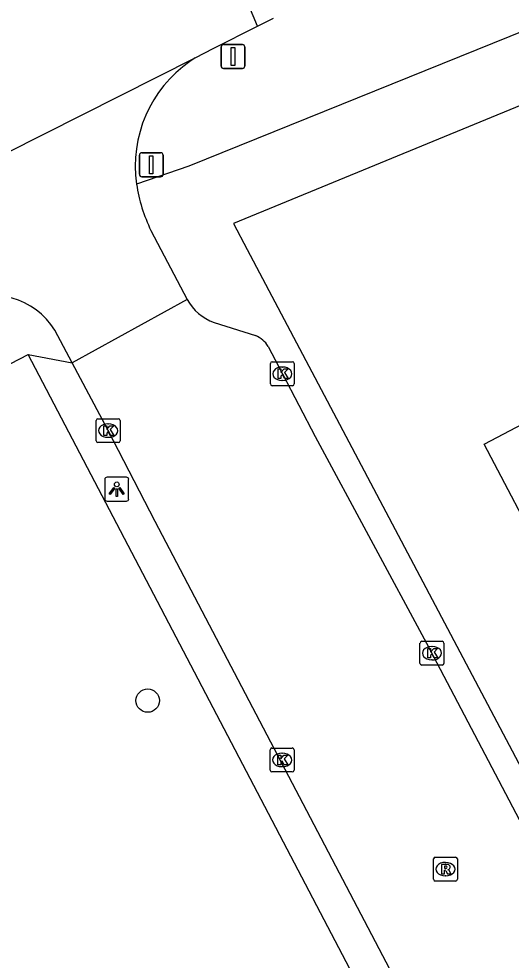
# Model space of a CAD drawing. Extents: x 162880 to 165536, y 384011 to 385179.
# Drawn here: x 163061.96 to 163082.53, y 384220.27 to 384259.65 of the extents above; entities that cross this region are included whole.
import ezdxf

# ---------------------------------------------------------------- set-up
doc = ezdxf.new("R2010")
doc.units = 0
for name, color, linetype in [('IMGEO_Boom', 7, 'Continuous'), ('IMGEO_Kolk', 7, 'Continuous'), ('IMGEO_Lichtpunt', 7, 'Continuous'), ('IMGEO_Pand', 7, 'Continuous'), ('IMGEO_Rijbaan_lokaal_gesloten', 7, 'Continuous'), ('IMGEO_Rijbaan_lokaal_open', 7, 'Continuous'), ('IMGEO_Rioolput', 7, 'Continuous'), ('IMGEO_Verkeersbordpaal', 7, 'Continuous'), ('IMGEO_Voetpad_open', 7, 'Continuous')]:
    doc.layers.add(name, color=color, linetype=linetype)

msp = doc.modelspace()

# ---------------------------------------------------------------- linework, layer by layer
at = {"layer": 'IMGEO_Boom'}
msp.add_circle((163067.341, 384231.127), 0.489, dxfattribs=at)
at = {"layer": 'IMGEO_Kolk'}
for p, q in [((163072.543, 384245.301), (163073.395, 384245.301)), ((163072.468, 384244.375), (163072.468, 384245.227)), ((163072.956, 384245.081), (163072.981, 384245.081)), ((163073.469, 384245.227), (163073.469, 384244.375)), ((163072.979, 384244.521), (163072.954, 384244.521)), ((163073.395, 384244.301), (163072.543, 384244.301)), ((163065.262, 384242.921), (163066.114, 384242.921)), ((163065.187, 384241.995), (163065.187, 384242.847)), ((163065.675, 384242.701), (163065.7, 384242.701)), ((163066.188, 384242.847), (163066.188, 384241.995)), ((163065.698, 384242.141), (163065.673, 384242.141)), ((163066.114, 384241.921), (163065.262, 384241.921)), ((163078.722, 384232.684), (163078.722, 384233.536)), ((163078.797, 384233.61), (163079.649, 384233.61)), ((163079.723, 384233.536), (163079.723, 384232.684)), ((163079.21, 384233.39), (163079.235, 384233.39)), ((163079.233, 384232.83), (163079.208, 384232.83)), ((163079.649, 384232.61), (163078.797, 384232.61)), ((163072.533, 384229.144), (163073.385, 384229.144)), ((163072.458, 384228.218), (163072.458, 384229.07)), ((163072.946, 384228.924), (163072.971, 384228.924)), ((163073.459, 384229.07), (163073.459, 384228.218)), ((163072.969, 384228.364), (163072.944, 384228.364)), ((163073.385, 384228.144), (163072.533, 384228.144))]:
    msp.add_line(p, q, dxfattribs=at)
for points in [[(163072.543, 384245.301), (163073.395, 384245.301)], [(163072.468, 384244.375), (163072.468, 384245.227)], [(163072.789, 384245.001), (163072.912, 384245.001), (163072.912, 384244.85), (163073.042, 384245.001), (163073.206, 384245.001), (163073.06, 384244.85), (163073.213, 384244.601), (163073.061, 384244.601), (163072.976, 384244.765), (163072.912, 384244.698), (163072.912, 384244.601), (163072.789, 384244.601), (163072.789, 384245.001)], [(163073.469, 384245.227), (163073.469, 384244.375)], [(163073.395, 384244.301), (163072.543, 384244.301)], [(163065.262, 384242.921), (163066.114, 384242.921)], [(163065.187, 384241.995), (163065.187, 384242.847)], [(163065.508, 384242.621), (163065.631, 384242.621), (163065.631, 384242.47), (163065.761, 384242.621), (163065.925, 384242.621), (163065.779, 384242.47), (163065.932, 384242.221), (163065.78, 384242.221), (163065.695, 384242.385), (163065.631, 384242.318), (163065.631, 384242.221), (163065.508, 384242.221), (163065.508, 384242.621)], [(163066.188, 384242.847), (163066.188, 384241.995)], [(163066.114, 384241.921), (163065.262, 384241.921)], [(163078.722, 384232.684), (163078.722, 384233.536)], [(163078.797, 384233.61), (163079.649, 384233.61)], [(163079.723, 384233.536), (163079.723, 384232.684)], [(163079.043, 384233.31), (163079.166, 384233.31), (163079.166, 384233.159), (163079.296, 384233.31), (163079.46, 384233.31), (163079.314, 384233.159), (163079.467, 384232.91), (163079.315, 384232.91), (163079.23, 384233.074), (163079.166, 384233.007), (163079.166, 384232.91), (163079.043, 384232.91), (163079.043, 384233.31)], [(163079.649, 384232.61), (163078.797, 384232.61)], [(163072.533, 384229.144), (163073.385, 384229.144)], [(163072.458, 384228.218), (163072.458, 384229.07)], [(163072.779, 384228.844), (163072.902, 384228.844), (163072.902, 384228.693), (163073.032, 384228.844), (163073.196, 384228.844), (163073.05, 384228.693), (163073.203, 384228.444), (163073.051, 384228.444), (163072.966, 384228.608), (163072.902, 384228.541), (163072.902, 384228.444), (163072.779, 384228.444), (163072.779, 384228.844)], [(163073.459, 384229.07), (163073.459, 384228.218)], [(163073.385, 384228.144), (163072.533, 384228.144)]]:
    msp.add_lwpolyline(points, dxfattribs=at)
for centre, start, end in [((163072.545, 384245.225), 91.552, 178.448), ((163072.545, 384245.225), 91.552, 178.448), ((163073.393, 384245.225), 1.552, 88.448), ((163073.393, 384245.225), 1.552, 88.448), ((163072.545, 384244.377), 181.552, 268.448), ((163072.545, 384244.377), 181.552, 268.448), ((163073.393, 384244.377), 271.552, 358.448), ((163073.393, 384244.377), 271.552, 358.448), ((163065.264, 384242.845), 91.552, 178.448), ((163065.264, 384242.845), 91.552, 178.448), ((163066.112, 384242.845), 1.552, 88.448), ((163066.112, 384242.845), 1.552, 88.448), ((163065.264, 384241.997), 181.552, 268.448), ((163065.264, 384241.997), 181.552, 268.448), ((163066.112, 384241.997), 271.552, 358.448), ((163066.112, 384241.997), 271.552, 358.448), ((163078.799, 384233.534), 91.552, 178.448), ((163078.799, 384233.534), 91.552, 178.448), ((163079.647, 384233.534), 1.552, 88.448), ((163079.647, 384233.534), 1.552, 88.448), ((163078.799, 384232.686), 181.552, 268.448), ((163078.799, 384232.686), 181.552, 268.448), ((163079.647, 384232.686), 271.552, 358.448), ((163079.647, 384232.686), 271.552, 358.448), ((163072.535, 384229.068), 91.552, 178.448), ((163072.535, 384229.068), 91.552, 178.448), ((163073.383, 384229.068), 1.552, 88.448), ((163073.383, 384229.068), 1.552, 88.448), ((163072.535, 384228.22), 181.552, 268.448), ((163072.535, 384228.22), 181.552, 268.448), ((163073.383, 384228.22), 271.552, 358.448), ((163073.383, 384228.22), 271.552, 358.448)]:
    msp.add_arc(centre, 0.0765, start, end, dxfattribs=at)
for centre, major_axis, ratio, start_param, end_param in [((163072.955, 384244.801), (-0.387, 0.002), 0.722429, 4.712389, 7.853982), ((163072.98, 384244.801), (-0.39, 0.002), 0.717154, 1.570796, 4.712389), ((163065.674, 384242.421), (-0.387, 0.002), 0.722429, 4.712389, 7.853982), ((163065.699, 384242.421), (-0.39, 0.002), 0.717154, 1.570796, 4.712389), ((163079.209, 384233.11), (-0.387, 0.002), 0.722429, 4.712389, 7.853982), ((163079.234, 384233.11), (-0.39, 0.002), 0.717154, 1.570796, 4.712389), ((163072.945, 384228.644), (-0.387, 0.002), 0.722429, 4.712389, 7.853982), ((163072.97, 384228.644), (-0.39, 0.002), 0.717154, 1.570796, 4.712389)]:
    msp.add_ellipse(centre, major_axis=major_axis, ratio=ratio, start_param=start_param, end_param=end_param, dxfattribs=at)
at = {"layer": 'IMGEO_Lichtpunt'}
for p, q in [((163065.549, 384240.376), (163065.549, 384239.569)), ((163065.549, 384240.376), (163065.549, 384239.569)), ((163066.451, 384240.471), (163065.643, 384240.471)), ((163066.451, 384240.471), (163065.643, 384240.471)), ((163066.545, 384239.569), (163066.545, 384240.376)), ((163066.545, 384239.569), (163066.545, 384240.376)), ((163065.643, 384239.475), (163066.451, 384239.475)), ((163065.643, 384239.475), (163066.451, 384239.475))]:
    msp.add_line(p, q, dxfattribs=at)
for points in [[(163065.923, 384240.04), (163065.962, 384240.012), (163065.774, 384239.75), (163065.736, 384239.777), (163065.923, 384240.04)], [(163066.025, 384239.992), (163066.072, 384239.992), (163066.072, 384239.67), (163066.025, 384239.67), (163066.025, 384239.992)], [(163066.135, 384240.012), (163066.173, 384240.039), (163066.36, 384239.777), (163066.321, 384239.749), (163066.135, 384240.012)]]:
    msp.add_lwpolyline(points, dxfattribs=at)
msp.add_circle((163066.048, 384240.174), 0.0994, dxfattribs=at)
for centre, start, end in [((163065.643, 384240.376), 90, 180), ((163065.643, 384240.376), 90, 180), ((163066.451, 384240.376), 0, 90), ((163066.451, 384240.376), 0, 90), ((163065.643, 384239.569), 180, 270), ((163065.643, 384239.569), 180, 270), ((163066.451, 384239.569), 270, 0), ((163066.451, 384239.569), 270, 360)]:
    msp.add_arc(centre, 0.0946, start, end, dxfattribs=at)
at = {"layer": 'IMGEO_Pand'}
msp.add_lwpolyline([(163092.76, 384235.29), (163086.556, 384232.036), (163081.402, 384241.862), (163087.605, 384245.115)], dxfattribs=at)
at = {"layer": 'IMGEO_Rijbaan_lokaal_gesloten'}
for points in [[(163071.935, 384259.339), (163069.992, 384263.975)], [(163071.935, 384259.339), (163072.602, 384259.676)], [(163069.325, 384258.023), (163070.11, 384258.418), (163071.935, 384259.339)], [(163056.687, 384251.652), (163069.325, 384258.023)]]:
    msp.add_lwpolyline(points, dxfattribs=at)
at = {"layer": 'IMGEO_Rijbaan_lokaal_open'}
for points in [[(163069.325, 384258.023), (163069.104, 384257.867)], [(163067.475, 384250.797), (163068.997, 384247.911)], [(163068.997, 384247.911), (163064.184, 384245.26)], [(163070.118, 384246.951), (163071.846, 384246.395)], [(163064.184, 384245.26), (163063.465, 384246.618)], [(163072.377, 384245.947), (163072.969, 384244.801), (163074.347, 384242.176), (163078.99, 384233.534), (163085.593, 384220.946)], [(163108.767, 384160.138), (163107.986, 384161.625), (163098.898, 384178.954), (163067.65, 384238.621), (163065.688, 384242.421), (163064.184, 384245.26)]]:
    msp.add_lwpolyline(points, dxfattribs=at)
for centre, radius, start, end in [((163072.162, 384253.488), 5.341, 124.9288, 188.0822), ((163073.531, 384253.736), 6.731, 188.5358, 205.8895), ((163060.806, 384244.949), 3.14, 32.117, 115.7403), ((163070.769, 384248.846), 2.003, 207.8079, 251.04), ((163071.416, 384245.347), 1.133, 31.9921, 67.6998)]:
    msp.add_arc(centre, radius, start, end, dxfattribs=at)
at = {"layer": 'IMGEO_Rioolput'}
for p, q in [((163079.285, 384223.651), (163079.285, 384224.503)), ((163079.36, 384224.577), (163080.212, 384224.577)), ((163080.286, 384224.503), (163080.286, 384223.651)), ((163079.773, 384224.357), (163079.798, 384224.357)), ((163079.796, 384223.797), (163079.771, 384223.797)), ((163080.212, 384223.577), (163079.36, 384223.577))]:
    msp.add_line(p, q, dxfattribs=at)
for points in [[(163079.285, 384223.651), (163079.285, 384224.503)], [(163079.36, 384224.577), (163080.212, 384224.577)], [(163080.286, 384224.503), (163080.286, 384223.651)], [(163079.874, 384224.275), (163079.622, 384224.277), (163079.622, 384223.877)], [(163079.622, 384223.877), (163079.746, 384223.877), (163079.746, 384224.039), (163079.757, 384224.039)], [(163079.8, 384224.196), (163079.746, 384224.196), (163079.746, 384224.115)], [(163079.746, 384224.115), (163079.798, 384224.115)], [(163079.804, 384224.01), (163079.875, 384223.877), (163080.015, 384223.877), (163079.95, 384224.003)], [(163080.212, 384223.577), (163079.36, 384223.577)]]:
    msp.add_lwpolyline(points, dxfattribs=at)
for centre, radius, start, end in [((163079.362, 384224.501), 0.0765, 91.552, 178.448), ((163079.362, 384224.501), 0.0765, 91.552, 178.448), ((163080.21, 384224.501), 0.0765, 1.552, 88.448), ((163080.21, 384224.501), 0.0765, 1.552, 88.448), ((163079.756, 384223.986), 0.0533, 26.0293, 88.6989), ((163079.782, 384224.304), 0.19, 274.7715, 282.9687), ((163079.806, 384224.1), 0.0964, 77.0061, 93.1865), ((163079.82, 384224.157), 0.0378, 276.6634, 79.6772), ((163079.873, 384224.165), 0.109, 350.3612, 89.416), ((163079.871, 384224.165), 0.112, 277.5842, 350.9817), ((163079.855, 384223.95), 0.108, 29.5134, 73.7905), ((163079.362, 384223.653), 0.0765, 181.552, 268.448), ((163079.362, 384223.653), 0.0765, 181.552, 268.448), ((163080.21, 384223.653), 0.0765, 271.552, 358.448), ((163080.21, 384223.653), 0.0765, 271.552, 358.448)]:
    msp.add_arc(centre, radius, start, end, dxfattribs=at)
for centre, major_axis, ratio, start_param, end_param in [((163079.772, 384224.077), (-0.387, 0.002), 0.722429, 4.712389, 7.853982), ((163079.797, 384224.077), (-0.39, 0.002), 0.717154, 1.570796, 4.712389)]:
    msp.add_ellipse(centre, major_axis=major_axis, ratio=ratio, start_param=start_param, end_param=end_param, dxfattribs=at)
at = {"layer": 'IMGEO_Verkeersbordpaal'}
for p, q in [((163070.41, 384257.674), (163070.41, 384258.474)), ((163070.41, 384258.474), (163070.41, 384257.674)), ((163070.51, 384258.574), (163071.3, 384258.574)), ((163071.3, 384258.574), (163070.51, 384258.574)), ((163071.4, 384258.474), (163071.4, 384257.674)), ((163071.4, 384257.674), (163071.4, 384258.474)), ((163071.3, 384257.574), (163070.51, 384257.574)), ((163070.51, 384257.574), (163071.3, 384257.574)), ((163067.092, 384254.045), (163067.882, 384254.045)), ((163067.882, 384254.045), (163067.092, 384254.045)), ((163066.992, 384253.145), (163066.992, 384253.945)), ((163066.992, 384253.945), (163066.992, 384253.145)), ((163067.982, 384253.945), (163067.982, 384253.145)), ((163067.982, 384253.145), (163067.982, 384253.945)), ((163067.882, 384253.045), (163067.092, 384253.045)), ((163067.092, 384253.045), (163067.882, 384253.045))]:
    msp.add_line(p, q, dxfattribs=at)
for points in [[(163070.83, 384258.449), (163070.98, 384258.449), (163070.98, 384257.699), (163070.83, 384257.699), (163070.83, 384258.449)], [(163067.412, 384253.92), (163067.562, 384253.92), (163067.562, 384253.17), (163067.412, 384253.17), (163067.412, 384253.92)]]:
    msp.add_lwpolyline(points, dxfattribs=at)
for centre, start, end in [((163070.51, 384258.474), 90, 180), ((163070.51, 384258.474), 90, 180), ((163071.3, 384258.474), 0, 90), ((163071.3, 384258.474), 360, 90), ((163070.51, 384257.674), 180, 270), ((163070.51, 384257.674), 180, 270), ((163071.3, 384257.674), 270, 0), ((163071.3, 384257.674), 270, 0), ((163067.092, 384253.945), 90, 180), ((163067.092, 384253.945), 90, 180), ((163067.882, 384253.945), 0, 90), ((163067.882, 384253.945), 360, 90), ((163067.092, 384253.145), 180, 270), ((163067.092, 384253.145), 180, 270), ((163067.882, 384253.145), 270, 0), ((163067.882, 384253.145), 270, 0)]:
    msp.add_arc(centre, 0.1, start, end, dxfattribs=at)
at = {"layer": 'IMGEO_Voetpad_open'}
for points in [[(163088.136, 384261.216), (163069.054, 384253.483), (163066.874, 384252.737)], [(163089.311, 384258.655), (163070.929, 384251.083), (163071.501, 384250), (163086.567, 384221.458)], [(163047.577, 384234.747), (163051.264, 384236.696), (163049.969, 384239.189), (163062.352, 384245.606)], [(163081.516, 384208.957), (163062.352, 384245.606)], [(163062.352, 384245.606), (163064.184, 384245.26)]]:
    msp.add_lwpolyline(points, dxfattribs=at)

doc.saveas('drawing.dxf')
